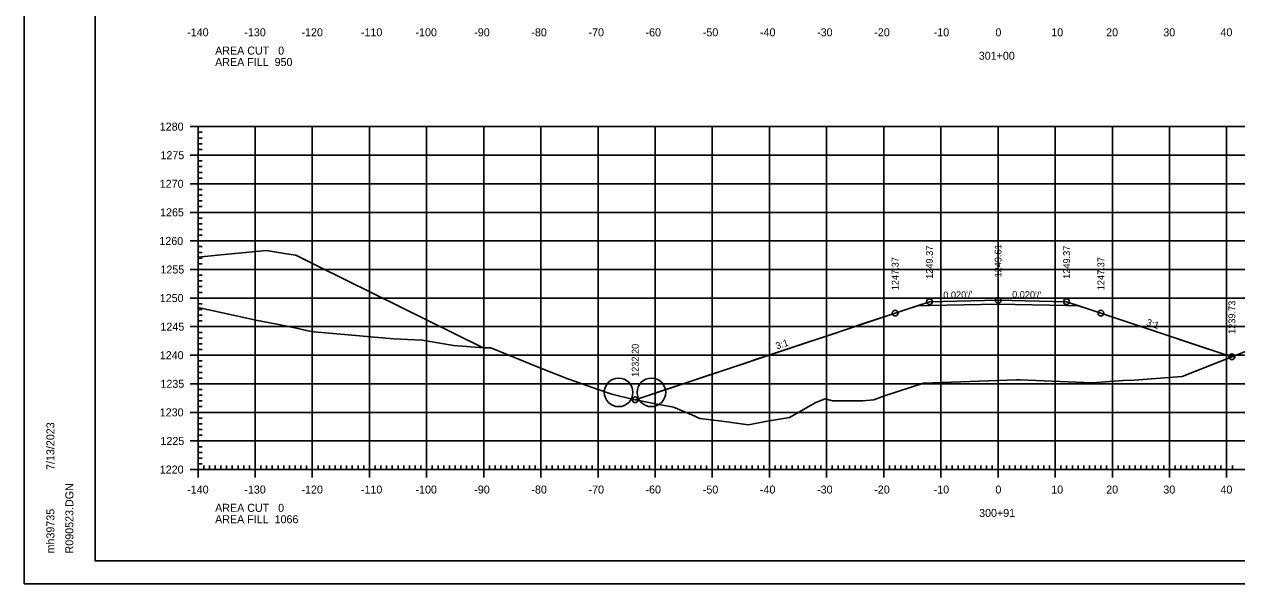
# Model space of a CAD drawing. Extents: x 1406028 to 1412453, y 321733 to 325986.
# Drawn here: x 1410609.2 to 1410821.4, y 322050.1 to 322148 of the extents above; entities that cross this region are included whole.
import ezdxf

# ---------------------------------------------------------------- set-up
doc = ezdxf.new("R2010")
doc.units = 0
for name, color, linetype in [('R_Alt Surface', 7, 'Continuous'), ('R_Axis', 7, 'Continuous'), ('R_Axis Annot', 7, 'Continuous'), ('R_Border', 7, 'Continuous'), ('R_Exist Surface', 7, 'Continuous'), ('R_Fin Surface', 7, 'Continuous'), ('R_Fin Surface Annot', 7, 'Continuous'), ('R_Grid', 7, 'Continuous'), ('R_No Plot', 7, 'Continuous'), ('R_Proposed Const Limits', 7, 'Continuous'), ('R_Proposed Road', 7, 'Continuous'), ('R_Water', 7, 'Continuous')]:
    doc.layers.add(name, color=color, linetype=linetype)

msp = doc.modelspace()

# ---------------------------------------------------------------- linework, layer by layer
at = {"layer": 'R_Alt Surface'}
msp.add_lwpolyline([(1410765.45, 322098.74), (1410767.59, 322098.79), (1410779.59, 322099.03), (1410791.59, 322098.79), (1410793.73, 322098.74)], dxfattribs=at)
at = {"layer": 'R_Axis'}
for p, q in [((1410638.19, 322130.09), (1410640.99, 322130.09)), ((1410639.59, 322070.09), (1410639.59, 322130.09)), ((1410639.59, 322129.09), (1410640.29, 322129.09)), ((1410639.59, 322128.09), (1410640.29, 322128.09)), ((1410639.59, 322127.09), (1410640.29, 322127.09)), ((1410638.19, 322125.09), (1410640.99, 322125.09)), ((1410639.59, 322126.09), (1410640.29, 322126.09)), ((1410639.59, 322124.09), (1410640.29, 322124.09)), ((1410639.59, 322123.09), (1410640.29, 322123.09)), ((1410639.59, 322122.09), (1410640.29, 322122.09)), ((1410639.59, 322121.09), (1410640.29, 322121.09)), ((1410638.19, 322120.09), (1410640.99, 322120.09)), ((1410639.59, 322119.09), (1410640.29, 322119.09)), ((1410639.59, 322118.09), (1410640.29, 322118.09)), ((1410639.59, 322117.09), (1410640.29, 322117.09)), ((1410638.19, 322115.09), (1410640.99, 322115.09)), ((1410639.59, 322116.09), (1410640.29, 322116.09)), ((1410639.59, 322114.09), (1410640.29, 322114.09)), ((1410639.59, 322113.09), (1410640.29, 322113.09)), ((1410638.19, 322110.09), (1410640.99, 322110.09)), ((1410639.59, 322112.09), (1410640.29, 322112.09)), ((1410639.59, 322111.09), (1410640.29, 322111.09)), ((1410639.59, 322109.09), (1410640.29, 322109.09)), ((1410639.59, 322108.09), (1410640.29, 322108.09)), ((1410639.59, 322107.09), (1410640.29, 322107.09)), ((1410639.59, 322106.09), (1410640.29, 322106.09)), ((1410638.19, 322105.09), (1410640.99, 322105.09)), ((1410639.59, 322104.09), (1410640.29, 322104.09)), ((1410639.59, 322103.09), (1410640.29, 322103.09)), ((1410639.59, 322102.09), (1410640.29, 322102.09)), ((1410638.19, 322100.09), (1410640.99, 322100.09)), ((1410639.59, 322101.09), (1410640.29, 322101.09)), ((1410639.59, 322099.09), (1410640.29, 322099.09)), ((1410639.59, 322098.09), (1410640.29, 322098.09)), ((1410639.59, 322097.09), (1410640.29, 322097.09)), ((1410639.59, 322096.09), (1410640.29, 322096.09)), ((1410638.19, 322095.09), (1410640.99, 322095.09)), ((1410639.59, 322094.09), (1410640.29, 322094.09)), ((1410639.59, 322093.09), (1410640.29, 322093.09)), ((1410639.59, 322092.09), (1410640.29, 322092.09)), ((1410639.59, 322091.09), (1410640.29, 322091.09)), ((1410638.19, 322090.09), (1410640.99, 322090.09)), ((1410639.59, 322089.09), (1410640.29, 322089.09)), ((1410639.59, 322088.09), (1410640.29, 322088.09)), ((1410639.59, 322087.09), (1410640.29, 322087.09)), ((1410638.19, 322085.09), (1410640.99, 322085.09)), ((1410639.59, 322086.09), (1410640.29, 322086.09)), ((1410639.59, 322084.09), (1410640.29, 322084.09)), ((1410639.59, 322083.09), (1410640.29, 322083.09)), ((1410639.59, 322082.09), (1410640.29, 322082.09)), ((1410639.59, 322081.09), (1410640.29, 322081.09)), ((1410638.19, 322080.09), (1410640.99, 322080.09)), ((1410639.59, 322079.09), (1410640.29, 322079.09)), ((1410639.59, 322078.09), (1410640.29, 322078.09)), ((1410639.59, 322077.09), (1410640.29, 322077.09)), ((1410639.59, 322076.09), (1410640.29, 322076.09)), ((1410638.19, 322075.09), (1410640.99, 322075.09)), ((1410639.59, 322074.09), (1410640.29, 322074.09)), ((1410639.59, 322073.09), (1410640.29, 322073.09)), ((1410639.59, 322072.09), (1410640.29, 322072.09)), ((1410638.19, 322070.09), (1410640.99, 322070.09)), ((1410639.59, 322068.69), (1410639.59, 322071.49)), ((1410639.59, 322071.09), (1410640.29, 322071.09)), ((1410639.59, 322070.09), (1410919.59, 322070.09)), ((1410640.59, 322070.09), (1410640.59, 322070.79)), ((1410641.59, 322070.09), (1410641.59, 322070.79)), ((1410642.59, 322070.09), (1410642.59, 322070.79)), ((1410643.59, 322070.09), (1410643.59, 322070.79)), ((1410644.59, 322070.09), (1410644.59, 322070.79)), ((1410645.59, 322070.09), (1410645.59, 322070.79)), ((1410646.59, 322070.09), (1410646.59, 322070.79)), ((1410647.59, 322070.09), (1410647.59, 322070.79)), ((1410648.59, 322070.09), (1410648.59, 322070.79)), ((1410649.59, 322068.69), (1410649.59, 322071.49)), ((1410650.59, 322070.09), (1410650.59, 322070.79)), ((1410651.59, 322070.09), (1410651.59, 322070.79)), ((1410652.59, 322070.09), (1410652.59, 322070.79)), ((1410653.59, 322070.09), (1410653.59, 322070.79)), ((1410654.59, 322070.09), (1410654.59, 322070.79)), ((1410655.59, 322070.09), (1410655.59, 322070.79)), ((1410656.59, 322070.09), (1410656.59, 322070.79)), ((1410657.59, 322070.09), (1410657.59, 322070.79)), ((1410658.59, 322070.09), (1410658.59, 322070.79)), ((1410659.59, 322068.69), (1410659.59, 322071.49)), ((1410660.59, 322070.09), (1410660.59, 322070.79)), ((1410661.59, 322070.09), (1410661.59, 322070.79)), ((1410662.59, 322070.09), (1410662.59, 322070.79)), ((1410663.59, 322070.09), (1410663.59, 322070.79)), ((1410664.59, 322070.09), (1410664.59, 322070.79)), ((1410665.59, 322070.09), (1410665.59, 322070.79)), ((1410666.59, 322070.09), (1410666.59, 322070.79)), ((1410667.59, 322070.09), (1410667.59, 322070.79)), ((1410668.59, 322070.09), (1410668.59, 322070.79)), ((1410669.59, 322068.69), (1410669.59, 322071.49)), ((1410670.59, 322070.09), (1410670.59, 322070.79)), ((1410671.59, 322070.09), (1410671.59, 322070.79)), ((1410672.59, 322070.09), (1410672.59, 322070.79)), ((1410673.59, 322070.09), (1410673.59, 322070.79)), ((1410674.59, 322070.09), (1410674.59, 322070.79)), ((1410675.59, 322070.09), (1410675.59, 322070.79)), ((1410676.59, 322070.09), (1410676.59, 322070.79)), ((1410677.59, 322070.09), (1410677.59, 322070.79)), ((1410678.59, 322070.09), (1410678.59, 322070.79)), ((1410679.59, 322068.69), (1410679.59, 322071.49)), ((1410680.59, 322070.09), (1410680.59, 322070.79)), ((1410681.59, 322070.09), (1410681.59, 322070.79)), ((1410682.59, 322070.09), (1410682.59, 322070.79)), ((1410683.59, 322070.09), (1410683.59, 322070.79)), ((1410684.59, 322070.09), (1410684.59, 322070.79)), ((1410685.59, 322070.09), (1410685.59, 322070.79)), ((1410686.59, 322070.09), (1410686.59, 322070.79)), ((1410687.59, 322070.09), (1410687.59, 322070.79)), ((1410688.59, 322070.09), (1410688.59, 322070.79)), ((1410689.59, 322068.69), (1410689.59, 322071.49)), ((1410690.59, 322070.09), (1410690.59, 322070.79)), ((1410691.59, 322070.09), (1410691.59, 322070.79)), ((1410692.59, 322070.09), (1410692.59, 322070.79)), ((1410693.59, 322070.09), (1410693.59, 322070.79)), ((1410694.59, 322070.09), (1410694.59, 322070.79)), ((1410695.59, 322070.09), (1410695.59, 322070.79)), ((1410696.59, 322070.09), (1410696.59, 322070.79)), ((1410697.59, 322070.09), (1410697.59, 322070.79)), ((1410698.59, 322070.09), (1410698.59, 322070.79)), ((1410699.59, 322068.69), (1410699.59, 322071.49)), ((1410700.59, 322070.09), (1410700.59, 322070.79)), ((1410701.59, 322070.09), (1410701.59, 322070.79)), ((1410702.59, 322070.09), (1410702.59, 322070.79)), ((1410703.59, 322070.09), (1410703.59, 322070.79)), ((1410704.59, 322070.09), (1410704.59, 322070.79)), ((1410705.59, 322070.09), (1410705.59, 322070.79)), ((1410706.59, 322070.09), (1410706.59, 322070.79)), ((1410707.59, 322070.09), (1410707.59, 322070.79)), ((1410708.59, 322070.09), (1410708.59, 322070.79)), ((1410709.59, 322068.69), (1410709.59, 322071.49)), ((1410710.59, 322070.09), (1410710.59, 322070.79)), ((1410711.59, 322070.09), (1410711.59, 322070.79)), ((1410712.59, 322070.09), (1410712.59, 322070.79)), ((1410713.59, 322070.09), (1410713.59, 322070.79)), ((1410714.59, 322070.09), (1410714.59, 322070.79)), ((1410715.59, 322070.09), (1410715.59, 322070.79)), ((1410716.59, 322070.09), (1410716.59, 322070.79)), ((1410717.59, 322070.09), (1410717.59, 322070.79)), ((1410718.59, 322070.09), (1410718.59, 322070.79)), ((1410719.59, 322068.69), (1410719.59, 322071.49)), ((1410720.59, 322070.09), (1410720.59, 322070.79)), ((1410721.59, 322070.09), (1410721.59, 322070.79)), ((1410722.59, 322070.09), (1410722.59, 322070.79)), ((1410723.59, 322070.09), (1410723.59, 322070.79)), ((1410724.59, 322070.09), (1410724.59, 322070.79)), ((1410725.59, 322070.09), (1410725.59, 322070.79)), ((1410726.59, 322070.09), (1410726.59, 322070.79)), ((1410727.59, 322070.09), (1410727.59, 322070.79)), ((1410728.59, 322070.09), (1410728.59, 322070.79)), ((1410729.59, 322068.69), (1410729.59, 322071.49)), ((1410730.59, 322070.09), (1410730.59, 322070.79)), ((1410731.59, 322070.09), (1410731.59, 322070.79)), ((1410732.59, 322070.09), (1410732.59, 322070.79)), ((1410733.59, 322070.09), (1410733.59, 322070.79)), ((1410734.59, 322070.09), (1410734.59, 322070.79)), ((1410735.59, 322070.09), (1410735.59, 322070.79)), ((1410736.59, 322070.09), (1410736.59, 322070.79)), ((1410737.59, 322070.09), (1410737.59, 322070.79)), ((1410738.59, 322070.09), (1410738.59, 322070.79)), ((1410739.59, 322068.69), (1410739.59, 322071.49)), ((1410740.59, 322070.09), (1410740.59, 322070.79)), ((1410741.59, 322070.09), (1410741.59, 322070.79)), ((1410742.59, 322070.09), (1410742.59, 322070.79)), ((1410743.59, 322070.09), (1410743.59, 322070.79)), ((1410744.59, 322070.09), (1410744.59, 322070.79)), ((1410745.59, 322070.09), (1410745.59, 322070.79)), ((1410746.59, 322070.09), (1410746.59, 322070.79)), ((1410747.59, 322070.09), (1410747.59, 322070.79)), ((1410748.59, 322070.09), (1410748.59, 322070.79)), ((1410749.59, 322068.69), (1410749.59, 322071.49)), ((1410750.59, 322070.09), (1410750.59, 322070.79)), ((1410751.59, 322070.09), (1410751.59, 322070.79)), ((1410752.59, 322070.09), (1410752.59, 322070.79)), ((1410753.59, 322070.09), (1410753.59, 322070.79)), ((1410754.59, 322070.09), (1410754.59, 322070.79)), ((1410755.59, 322070.09), (1410755.59, 322070.79)), ((1410756.59, 322070.09), (1410756.59, 322070.79)), ((1410757.59, 322070.09), (1410757.59, 322070.79)), ((1410758.59, 322070.09), (1410758.59, 322070.79)), ((1410759.59, 322068.69), (1410759.59, 322071.49)), ((1410760.59, 322070.09), (1410760.59, 322070.79)), ((1410761.59, 322070.09), (1410761.59, 322070.79)), ((1410762.59, 322070.09), (1410762.59, 322070.79)), ((1410763.59, 322070.09), (1410763.59, 322070.79)), ((1410764.59, 322070.09), (1410764.59, 322070.79)), ((1410765.59, 322070.09), (1410765.59, 322070.79)), ((1410766.59, 322070.09), (1410766.59, 322070.79)), ((1410767.59, 322070.09), (1410767.59, 322070.79)), ((1410768.59, 322070.09), (1410768.59, 322070.79)), ((1410769.59, 322068.69), (1410769.59, 322071.49)), ((1410770.59, 322070.09), (1410770.59, 322070.79)), ((1410771.59, 322070.09), (1410771.59, 322070.79)), ((1410772.59, 322070.09), (1410772.59, 322070.79)), ((1410773.59, 322070.09), (1410773.59, 322070.79)), ((1410774.59, 322070.09), (1410774.59, 322070.79)), ((1410775.59, 322070.09), (1410775.59, 322070.79)), ((1410776.59, 322070.09), (1410776.59, 322070.79)), ((1410777.59, 322070.09), (1410777.59, 322070.79)), ((1410778.59, 322070.09), (1410778.59, 322070.79)), ((1410779.59, 322068.69), (1410779.59, 322071.49)), ((1410780.59, 322070.09), (1410780.59, 322070.79)), ((1410781.59, 322070.09), (1410781.59, 322070.79)), ((1410782.59, 322070.09), (1410782.59, 322070.79)), ((1410783.59, 322070.09), (1410783.59, 322070.79)), ((1410784.59, 322070.09), (1410784.59, 322070.79)), ((1410785.59, 322070.09), (1410785.59, 322070.79)), ((1410786.59, 322070.09), (1410786.59, 322070.79)), ((1410787.59, 322070.09), (1410787.59, 322070.79)), ((1410788.59, 322070.09), (1410788.59, 322070.79)), ((1410789.59, 322068.69), (1410789.59, 322071.49)), ((1410790.59, 322070.09), (1410790.59, 322070.79)), ((1410791.59, 322070.09), (1410791.59, 322070.79)), ((1410792.59, 322070.09), (1410792.59, 322070.79)), ((1410793.59, 322070.09), (1410793.59, 322070.79)), ((1410794.59, 322070.09), (1410794.59, 322070.79)), ((1410795.59, 322070.09), (1410795.59, 322070.79)), ((1410796.59, 322070.09), (1410796.59, 322070.79)), ((1410797.59, 322070.09), (1410797.59, 322070.79)), ((1410798.59, 322070.09), (1410798.59, 322070.79)), ((1410799.59, 322068.69), (1410799.59, 322071.49)), ((1410800.59, 322070.09), (1410800.59, 322070.79)), ((1410801.59, 322070.09), (1410801.59, 322070.79)), ((1410802.59, 322070.09), (1410802.59, 322070.79)), ((1410803.59, 322070.09), (1410803.59, 322070.79)), ((1410804.59, 322070.09), (1410804.59, 322070.79)), ((1410805.59, 322070.09), (1410805.59, 322070.79)), ((1410806.59, 322070.09), (1410806.59, 322070.79)), ((1410807.59, 322070.09), (1410807.59, 322070.79)), ((1410808.59, 322070.09), (1410808.59, 322070.79)), ((1410809.59, 322068.69), (1410809.59, 322071.49)), ((1410810.59, 322070.09), (1410810.59, 322070.79)), ((1410811.59, 322070.09), (1410811.59, 322070.79)), ((1410812.59, 322070.09), (1410812.59, 322070.79)), ((1410813.59, 322070.09), (1410813.59, 322070.79)), ((1410814.59, 322070.09), (1410814.59, 322070.79)), ((1410815.59, 322070.09), (1410815.59, 322070.79)), ((1410816.59, 322070.09), (1410816.59, 322070.79)), ((1410817.59, 322070.09), (1410817.59, 322070.79)), ((1410818.59, 322070.09), (1410818.59, 322070.79)), ((1410819.59, 322068.69), (1410819.59, 322071.49)), ((1410820.59, 322070.09), (1410820.59, 322070.79))]:
    msp.add_line(p, q, dxfattribs=at)
at = {"layer": 'R_Border'}
for p, q in [((1410621.59, 322054.09), (1410621.59, 322259.55)), ((1410621.59, 322054.09), (1410621.59, 322054.09)), ((1410937.77, 322054.09), (1410621.59, 322054.09))]:
    msp.add_line(p, q, dxfattribs=at)
at = {"layer": 'R_Exist Surface'}
msp.add_lwpolyline([(1410639.59, 322098.46), (1410649.99, 322096.19), (1410653.4, 322095.54), (1410657.13, 322094.77), (1410658.8, 322094.37), (1410659.84, 322094.2), (1410659.91, 322094.17), (1410673.8, 322092.93), (1410678.83, 322092.73), (1410679.89, 322092.53), (1410684.29, 322091.77), (1410689.61, 322091.4), (1410690.81, 322091.37), (1410699.41, 322087.89), (1410699.69, 322087.78), (1410704.29, 322085.97), (1410709.61, 322084.08), (1410711.99, 322083.3), (1410715.79, 322082.36), (1410720.27, 322081.44), (1410722.79, 322080.99), (1410726.02, 322079.65), (1410727.39, 322079.02), (1410731.23, 322078.55), (1410735.91, 322077.9), (1410738.89, 322078.51), (1410743.1, 322079.2), (1410747.7, 322081.79), (1410749.33, 322082.44), (1410750.63, 322082.13), (1410755.94, 322082.13), (1410757.84, 322082.28), (1410759.7, 322082.99), (1410766.52, 322085.19), (1410782.81, 322085.8), (1410783.45, 322085.76), (1410796.04, 322085.26), (1410801.48, 322085.69), (1410803.42, 322085.74), (1410811.79, 322086.37), (1410843.74, 322098.98)], dxfattribs=at)
at = {"layer": 'R_Fin Surface'}
for points in [[(1410639.59, 322107.24), (1410643.57, 322107.63), (1410651.58, 322108.42), (1410655.09, 322107.84), (1410656.72, 322107.57), (1410659.96, 322105.97), (1410660.07, 322105.92), (1410660.56, 322105.68), (1410689.39, 322091.42)], [(1410716.1, 322082.29), (1410722.86, 322084.55), (1410723.94, 322084.9), (1410729.53, 322086.77), (1410731.67, 322087.48), (1410736.12, 322088.96), (1410736.82, 322089.2), (1410739.3, 322090.03), (1410742.61, 322091.13), (1410746.83, 322092.54), (1410749.03, 322093.27), (1410754.26, 322095.01), (1410755.35, 322095.38), (1410761.59, 322097.46), (1410765.45, 322098.74), (1410767.59, 322099.46), (1410779.59, 322099.7), (1410791.59, 322099.46), (1410793.73, 322098.74), (1410797.59, 322097.46), (1410805.11, 322094.95), (1410808.96, 322093.67), (1410812.75, 322092.4), (1410820.51, 322089.82)], [(1410767.59, 322099.46), (1410767.59, 322099.46), (1410779.59, 322099.7), (1410791.59, 322099.46), (1410791.59, 322099.46)]]:
    msp.add_lwpolyline(points, dxfattribs=at)
at = {"layer": 'R_Grid'}
for p, q in [((1410639.59, 322130.09), (1410919.59, 322130.09)), ((1410639.59, 322070.09), (1410639.59, 322130.09)), ((1410649.59, 322070.09), (1410649.59, 322130.09)), ((1410659.59, 322070.09), (1410659.59, 322130.09)), ((1410669.59, 322070.09), (1410669.59, 322130.09)), ((1410679.59, 322070.09), (1410679.59, 322130.09)), ((1410689.59, 322070.09), (1410689.59, 322130.09)), ((1410699.59, 322070.09), (1410699.59, 322130.09)), ((1410709.59, 322070.09), (1410709.59, 322130.09)), ((1410719.59, 322070.09), (1410719.59, 322130.09)), ((1410729.59, 322070.09), (1410729.59, 322130.09)), ((1410739.59, 322070.09), (1410739.59, 322130.09)), ((1410749.59, 322070.09), (1410749.59, 322130.09)), ((1410759.59, 322070.09), (1410759.59, 322130.09)), ((1410769.59, 322070.09), (1410769.59, 322130.09)), ((1410779.59, 322070.09), (1410779.59, 322130.09)), ((1410789.59, 322070.09), (1410789.59, 322130.09)), ((1410799.59, 322070.09), (1410799.59, 322130.09)), ((1410809.59, 322070.09), (1410809.59, 322130.09)), ((1410819.59, 322070.09), (1410819.59, 322130.09)), ((1410639.59, 322125.09), (1410919.59, 322125.09)), ((1410639.59, 322120.09), (1410919.59, 322120.09)), ((1410639.59, 322115.09), (1410919.59, 322115.09)), ((1410639.59, 322110.09), (1410919.59, 322110.09)), ((1410639.59, 322105.09), (1410919.59, 322105.09)), ((1410639.59, 322100.09), (1410919.59, 322100.09)), ((1410639.59, 322095.09), (1410919.59, 322095.09)), ((1410639.59, 322090.09), (1410919.59, 322090.09)), ((1410639.59, 322085.09), (1410919.59, 322085.09)), ((1410639.59, 322080.09), (1410919.59, 322080.09)), ((1410639.59, 322075.09), (1410919.59, 322075.09)), ((1410639.59, 322070.09), (1410919.59, 322070.09))]:
    msp.add_line(p, q, dxfattribs=at)
at = {"layer": 'R_No Plot'}
msp.add_line((1410609.19, 322050.11), (1410942.52, 322050.11), dxfattribs=at)
for points in [[(1410609.18, 322263.44), (1410942.52, 322263.44), (1410942.52, 322050.11), (1410609.18, 322050.11)], [(1410855.51, 322259.55), (1410875.13, 322259.55), (1410875.13, 322249.67), (1410891.24, 322249.67), (1410914.44, 322249.67), (1410914.44, 322225.34), (1410937.77, 322225.34), (1410937.77, 322054.09), (1410621.59, 322054.09), (1410621.59, 322259.55)], [(1410716.1, 322082.29), (1410720.27, 322081.44), (1410722.79, 322080.99), (1410726.02, 322079.65), (1410727.39, 322079.02), (1410731.23, 322078.55), (1410735.91, 322077.9), (1410738.89, 322078.51), (1410743.1, 322079.2), (1410747.7, 322081.79), (1410749.33, 322082.44), (1410750.63, 322082.13), (1410755.94, 322082.13), (1410757.84, 322082.28), (1410759.7, 322082.99), (1410766.52, 322085.19), (1410782.81, 322085.8), (1410783.45, 322085.76), (1410796.04, 322085.26), (1410801.48, 322085.69), (1410803.42, 322085.74), (1410811.79, 322086.37), (1410820.51, 322089.82), (1410797.59, 322097.46), (1410793.73, 322098.74), (1410791.59, 322098.79), (1410779.59, 322099.03), (1410767.59, 322098.79), (1410765.45, 322098.74), (1410761.59, 322097.46), (1410755.35, 322095.38), (1410754.26, 322095.01), (1410749.03, 322093.27), (1410746.83, 322092.54), (1410742.61, 322091.13), (1410739.3, 322090.03), (1410736.82, 322089.2), (1410736.12, 322088.96), (1410731.67, 322087.48), (1410729.53, 322086.77), (1410723.94, 322084.9), (1410722.86, 322084.55)]]:
    msp.add_lwpolyline(points, close=True, dxfattribs=at)
for centre in [(1410767.59, 322099.46), (1410767.59, 322099.46), (1410779.59, 322099.7), (1410791.59, 322099.46), (1410791.59, 322099.46), (1410761.59, 322097.46), (1410797.59, 322097.46), (1410820.51, 322089.82), (1410716.1, 322082.29)]:
    msp.add_circle(centre, 0.5, dxfattribs=at)
at = {"layer": 'R_Proposed Const Limits'}
for points in [[(1410761.59, 322097.46), (1410716.1, 322082.29)], [(1410797.59, 322097.46), (1410820.51, 322089.82)]]:
    msp.add_lwpolyline(points, dxfattribs=at)
at = {"layer": 'R_Proposed Road'}
for points in [[(1410767.59, 322099.46), (1410761.59, 322097.46)], [(1410791.59, 322099.46), (1410797.59, 322097.46)]]:
    msp.add_lwpolyline(points, dxfattribs=at)
at = {"layer": 'R_Water'}
for centre in [(1410713.19, 322083.59), (1410718.93, 322083.59)]:
    msp.add_circle(centre, 2.5, dxfattribs=at)

# ---------------------------------------------------------------- texts
at = {"layer": 'R_Axis Annot'}
for s, p in [('-140', (1410637.7, 322145.89)), ('-130', (1410647.7, 322145.89)), ('-120', (1410657.7, 322145.89)), ('-110', (1410668.1, 322145.89)), ('-100', (1410677.65, 322145.89)), ('-90', (1410687.93, 322145.89)), ('-80', (1410697.93, 322145.89)), ('-70', (1410707.93, 322145.89)), ('-60', (1410717.9, 322145.89)), ('-50', (1410727.93, 322145.89)), ('-40', (1410737.93, 322145.89)), ('-30', (1410747.93, 322145.89)), ('-20', (1410757.93, 322145.89)), ('-10', (1410768.33, 322145.89)), ('0', (1410779.13, 322145.89)), ('10', (1410788.9, 322145.89)), ('20', (1410798.51, 322145.89)), ('30', (1410808.51, 322145.89)), ('40', (1410818.51, 322145.89)), ('AREA CUT   0', (1410642.59, 322142.69)), ('AREA FILL  950', (1410642.59, 322140.69)), ('301+00', (1410776.22, 322141.79)), ('1280', (1410632.9, 322129.39)), ('1275', (1410633.02, 322124.39)), ('1270', (1410632.9, 322119.39)), ('1265', (1410632.96, 322114.39)), ('1260', (1410632.83, 322109.39)), ('1255', (1410633.02, 322104.39)), ('1250', (1410632.9, 322099.39)), ('1245', (1410633.02, 322094.39)), ('1240', (1410632.9, 322089.39)), ('1235', (1410633.02, 322084.39)), ('1230', (1410632.9, 322079.39)), ('1225', (1410633.02, 322074.39)), ('1220', (1410632.9, 322069.39)), ('-140', (1410637.7, 322065.89)), ('-130', (1410647.7, 322065.89)), ('-120', (1410657.7, 322065.89)), ('-110', (1410668.1, 322065.89)), ('-100', (1410677.65, 322065.89)), ('-90', (1410687.93, 322065.89)), ('-80', (1410697.93, 322065.89)), ('-70', (1410707.93, 322065.89)), ('-60', (1410717.9, 322065.89)), ('-50', (1410727.93, 322065.89)), ('-40', (1410737.93, 322065.89)), ('-30', (1410747.93, 322065.89)), ('-20', (1410757.93, 322065.89)), ('-10', (1410768.33, 322065.89)), ('0', (1410779.13, 322065.89)), ('10', (1410788.9, 322065.89)), ('20', (1410798.51, 322065.89)), ('30', (1410808.51, 322065.89)), ('40', (1410818.51, 322065.89)), ('AREA CUT   0', (1410642.59, 322062.69)), ('AREA FILL  1066', (1410642.59, 322060.69)), ('300+91', (1410776.28, 322061.79))]:
    msp.add_text(s, height=1.4, dxfattribs=at).set_placement(p)
at = {"layer": 'R_Border'}
for s, p in [('7/13/2023', (1410614.46, 322070.02)), ('R090523.DGN', (1410617.78, 322055.41)), ('mh39735', (1410614.46, 322055.41))]:
    msp.add_text(s, height=1.4, rotation=90, dxfattribs=at).set_placement(p)
at = {"layer": 'R_Fin Surface Annot'}
for s, rotation, p in [('1249.37', 90, (1410768.19, 322103.46)), ('1249.61', 90, (1410780.19, 322103.7)), ('1249.37', 90, (1410792.19, 322103.46)), ('1247.37', 90, (1410762.19, 322101.46)), ('1247.37', 90, (1410798.19, 322101.46)), ("0.020'/'", 1.1458, (1410770.02, 322100.01)), ("0.020'/'", 358.8542, (1410782.04, 322100.15)), ('1239.73', 90, (1410821.11, 322093.82)), ('3:1', 341.5651, (1410805.42, 322095.37)), ('1232.20', 90, (1410716.7, 322086.29)), ('3:1', 18.4349, (1410740.9, 322091.09))]:
    msp.add_text(s, height=1.2, rotation=rotation, dxfattribs=at).set_placement(p)

doc.saveas('drawing.dxf')
